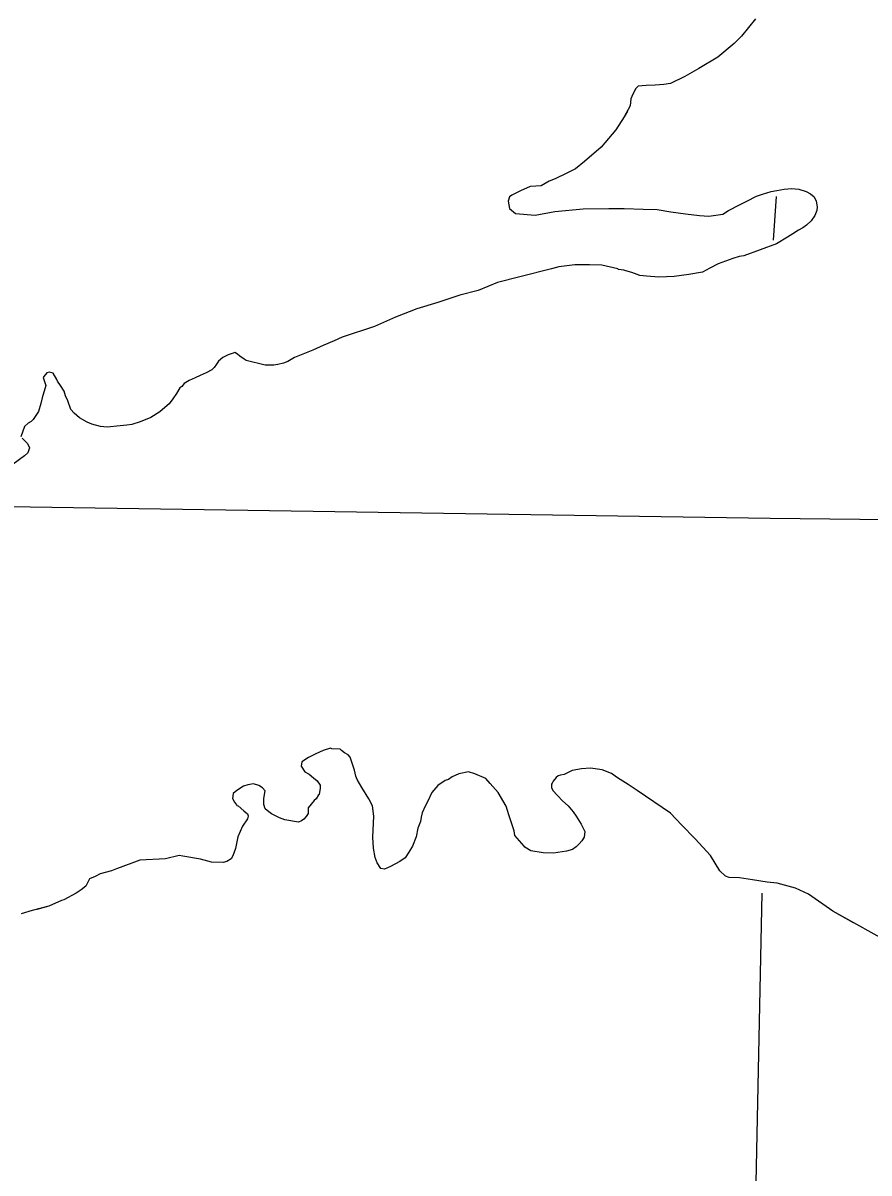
# Model space of a CAD drawing. Extents: x 369523 to 838377, y 495025 to 936819.
# Drawn here: x 515435 to 518186, y 831378 to 835116 of the extents above; entities that cross this region are included whole.
import ezdxf

# ---------------------------------------------------------------- set-up
doc = ezdxf.new("R2010")
doc.units = 0
for name, color, linetype in [('Level 10', 7, 'Continuous'), ('Level 22', 7, 'Continuous'), ('Level 6', 7, 'Continuous')]:
    doc.layers.add(name, color=color, linetype=linetype)

msp = doc.modelspace()

# ---------------------------------------------------------------- linework, layer by layer
at = {"layer": 'Level 10'}
for points in [[(517817.2, 835129.9), (517771.7, 835073.6), (517747.9, 835049.5), (517694.3, 835005.1), (517632.7, 834968.8), (517587, 834942.5), (517541.3, 834920.2), (517519.3, 834916.1), (517491.4, 834913.9), (517461.5, 834913.7), (517435.6, 834911.6), (517427.7, 834903.5), (517417.8, 834885.5), (517411.9, 834869.4), (517410.1, 834847.4), (517390.3, 834811.3), (517362.7, 834769.1), (517315.1, 834712.8), (517261.5, 834666.5), (517231.8, 834642.3), (517203.9, 834628.1), (517166.1, 834609.9), (517146.3, 834601.8), (517120.4, 834587.6), (517102.5, 834585.5), (517084.5, 834585.4), (517052.7, 834571.2), (517024.9, 834557.1), (517016.9, 834551), (517013, 834537), (517017.1, 834513), (517037.2, 834497.1), (517101, 834491.5), (517164.8, 834503.9), (517256.4, 834512.5), (517340.2, 834513), (517390, 834513.3), (517451.9, 834511.6), (517497.7, 834509.9), (517541.7, 834502.2), (517589.6, 834496.5), (517635.5, 834490.8), (517665.4, 834488.9), (517711.2, 834495.2), (517729.1, 834507.3), (517764.9, 834525.6), (517788.7, 834537.7), (517820.5, 834553.9), (517840.5, 834560), (517868.3, 834568.2), (517886.3, 834572.3), (517910.2, 834576.4), (517934.1, 834578.6), (517958, 834576.7), (517982, 834568.9), (517996, 834561), (518008, 834551), (518014.1, 834537.1), (518018.2, 834519.1), (518016.2, 834507.1), (518010.4, 834491), (517998.5, 834473), (517982.6, 834458.9), (517970.7, 834450.8), (517956.8, 834442.7), (517938.9, 834430.6), (517921, 834420.5), (517885.3, 834398.3), (517779.8, 834359.6), (517763.8, 834357.5), (517743.9, 834351.4), (517696.2, 834333.1), (517668.3, 834319), (517644.5, 834306.8), (517600.7, 834298.5), (517552.8, 834292.3), (517503, 834290), (517463.1, 834293.7), (517441.1, 834295.6), (517415.2, 834305.4), (517395.2, 834311.3), (517389.2, 834313.3), (517371.2, 834315.2), (517369.2, 834317.1), (517317.3, 834328.8), (517277.4, 834330.6), (517229.6, 834330.3), (517177.8, 834324), (517153.9, 834317.8)], [(517400.5, 834829.8), (517390.3, 834811.3), (517362.7, 834769.1), (517315.1, 834712.8), (517261.5, 834666.5), (517231.8, 834642.3), (517203.9, 834628.1), (517166.1, 834609.9), (517146.3, 834601.8), (517120.4, 834587.6), (517102.5, 834585.5), (517084.5, 834585.4), (517052.7, 834571.2), (517024.9, 834557.1), (517016.9, 834551), (517013, 834537), (517017.1, 834513), (517037.2, 834497.1), (517101, 834491.5), (517164.8, 834503.9), (517256.4, 834512.5), (517340.2, 834513), (517390, 834513.3), (517451.9, 834511.6), (517497.7, 834509.9), (517541.7, 834502.2), (517589.6, 834496.5), (517635.5, 834490.8), (517665.4, 834488.9), (517711.2, 834495.2), (517729.1, 834507.3), (517764.9, 834525.6), (517788.7, 834537.7), (517820.5, 834553.9), (517840.5, 834560), (517868.3, 834568.2), (517886.3, 834572.3), (517910.2, 834576.4), (517934.1, 834578.6), (517958, 834576.7), (517982, 834568.9), (517996, 834561), (518008, 834551), (518014.1, 834537.1), (518018.2, 834519.1), (518016.2, 834507.1), (518010.4, 834491), (517998.5, 834473), (517982.6, 834458.9), (517970.7, 834450.8), (517956.8, 834442.7), (517938.9, 834430.6), (517921, 834420.5), (517885.3, 834398.3), (517779.8, 834359.6), (517763.8, 834357.5), (517743.9, 834351.4), (517696.2, 834333.1), (517668.3, 834319), (517644.5, 834306.8), (517600.7, 834298.5), (517552.8, 834292.3), (517503, 834290), (517463.1, 834293.7), (517441.1, 834295.6), (517415.2, 834305.4), (517395.2, 834311.3), (517389.2, 834313.3), (517371.2, 834315.2), (517369.2, 834317.1), (517317.3, 834328.8), (517277.4, 834330.6), (517229.6, 834330.3), (517177.8, 834324), (517153.9, 834317.8)], [(517153.9, 834317.8), (517050.3, 834291.2), (516978.6, 834272.8), (516915, 834246.4), (516855.2, 834232), (516783.6, 834207.6), (516715.9, 834187.2), (516646.3, 834160.7), (516578.6, 834130.3), (516473.1, 834095.7), (516447.3, 834083.5), (516413.5, 834069.3), (516377.7, 834053.1), (516318, 834028.7), (516296.1, 834016.6), (516282.2, 834010.5), (516264.3, 834006.4), (516250.3, 834004.3), (516232.4, 834004.2), (516222.4, 834004.1), (516160.5, 834019.8), (516154.5, 834023.7), (516140.5, 834033.7), (516132.5, 834039.6), (516124.4, 834045.6), (516118.5, 834043.5), (516112.5, 834041.5), (516102.6, 834037.4), (516084.7, 834029.3), (516070.8, 834017.2), (516064.8, 834007.2), (516056.9, 833997.1), (516049, 833989.1), (516031.1, 833979), (516011.2, 833970.9), (515995.3, 833962.8), (515975.4, 833954.6), (515959.5, 833944.5), (515951.6, 833934.5), (515945.6, 833930.5), (515933.8, 833912.4), (515921.9, 833894.3), (515910, 833878.2), (515896.1, 833866.2), (515880.3, 833852.1), (515850.5, 833833.9), (515816.6, 833819.7), (515788.8, 833811.5), (515772.8, 833809.4), (515750.9, 833807.3), (515709.1, 833803), (515687.1, 833804.9), (515659.1, 833812.7), (515643.2, 833818.6), (515619.2, 833832.5), (515601.1, 833848.4), (515591.1, 833860.3), (515580.9, 833888.2), (515572.9, 833904.2), (515568.8, 833920.2), (515556.7, 833938.1), (515546.7, 833952), (515544.6, 833958), (515532.6, 833978), (515520.6, 833981.9), (515512.6, 833979.8), (515502.7, 833967.8), (515500.7, 833963.8), (515508.9, 833937.8), (515497.1, 833897.7), (515493.3, 833879.7), (515485.4, 833853.7), (515467.6, 833827.5), (515461.7, 833821.5), (515451.7, 833815.5), (515439.8, 833805.4), (515428.1, 833771.3)], [(517153.9, 834317.8), (517050.3, 834291.2), (516978.6, 834272.8), (516915, 834246.4), (516855.2, 834232), (516783.6, 834207.6), (516715.9, 834187.2), (516646.3, 834160.7), (516578.6, 834130.3), (516473.1, 834095.7), (516447.3, 834083.5), (516413.5, 834069.3), (516377.7, 834053.1), (516318, 834028.7), (516296.1, 834016.6), (516282.2, 834010.5), (516264.3, 834006.4), (516250.3, 834004.3), (516232.4, 834004.2), (516222.4, 834004.1), (516160.5, 834019.8), (516154.5, 834023.7), (516140.5, 834033.7), (516132.5, 834039.6), (516124.4, 834045.6), (516118.5, 834043.5), (516112.5, 834041.5), (516102.6, 834037.4), (516084.7, 834029.3), (516070.8, 834017.2), (516064.8, 834007.2), (516056.9, 833997.1), (516049, 833989.1), (516031.1, 833979), (516011.2, 833970.9), (515995.3, 833962.8), (515975.4, 833954.6), (515959.5, 833944.5), (515951.6, 833934.5), (515945.6, 833930.5), (515933.8, 833912.4), (515921.9, 833894.3), (515910, 833878.2), (515896.1, 833866.2), (515880.3, 833852.1), (515850.5, 833833.9), (515816.6, 833819.7), (515788.8, 833811.5), (515772.8, 833809.4), (515750.9, 833807.3), (515709.1, 833803), (515687.1, 833804.9), (515659.1, 833812.7), (515643.2, 833818.6), (515619.2, 833832.5), (515601.1, 833848.4), (515591.1, 833860.3), (515580.9, 833888.2), (515572.9, 833904.2), (515568.8, 833920.2), (515556.7, 833938.1), (515546.7, 833952), (515544.6, 833958), (515532.6, 833978), (515520.6, 833981.9), (515512.6, 833979.8), (515502.7, 833967.8), (515500.7, 833963.8), (515508.9, 833937.8), (515497.1, 833897.7), (515493.3, 833879.7), (515485.4, 833853.7), (515467.6, 833827.5), (515461.7, 833821.5), (515451.7, 833815.5), (515439.8, 833805.4), (515428.1, 833771.3)], [(515432.1, 833767.3), (515450.1, 833749.4), (515456.2, 833735.5), (515450.3, 833719.4), (515440.4, 833709.4), (515382.8, 833667)], [(515432.1, 833767.3), (515450.1, 833749.4), (515456.2, 833735.5), (515450.3, 833719.4), (515440.4, 833709.4), (515382.8, 833667)], [(517014.5, 832542.9), (517006.3, 832570.9), (516980.2, 832614.7), (516954.1, 832644.6), (516940, 832660.5), (516904, 832676.3), (516884.1, 832682.1), (516852.2, 832675.9), (516830.3, 832665.8), (516818.4, 832657.7), (516808.4, 832653.7), (516784.6, 832637.5), (516764.8, 832615.4), (516751, 832585.3), (516743.1, 832571.3), (516733.3, 832549.2), (516729.4, 832535.2), (516727.4, 832521.2), (516719.6, 832499.1), (516713.8, 832471.1), (516702, 832441), (516690.1, 832420.9), (516678.3, 832402.9), (516660.4, 832390.8), (516630.6, 832374.6), (516610.7, 832366.5), (516598.7, 832368.4), (516586.6, 832386.3), (516580.5, 832404.3), (516574.4, 832434.2), (516572.2, 832470.2), (516575.8, 832538.2), (516571.6, 832572.2), (516559.5, 832594.2), (516537.4, 832632), (516521.3, 832657.9), (516517.2, 832667.9), (516513.1, 832687.9), (516498.9, 832729.8), (516492.9, 832737.8), (516480.9, 832743.7), (516470.9, 832751.6), (516466.9, 832755.6), (516438.9, 832757.4), (516434.9, 832759.4), (516411, 832751.3), (516387.2, 832741.1), (516363.3, 832729), (516341.5, 832714.8), (516339.5, 832700.8), (516351.6, 832682.9), (516365.6, 832675), (516379.6, 832663.1), (516391.7, 832653.1), (516401.7, 832639.2), (516401.8, 832629.2), (516397.9, 832609.2), (516395.9, 832607.2), (516388, 832595.1), (516382.1, 832589.1), (516362.3, 832564.9), (516362.4, 832546.9), (516356.4, 832536.9), (516348.5, 832528.9), (516340.6, 832522.8), (516330.6, 832518.8), (516286.7, 832526.5), (516268.7, 832532.4), (516242.7, 832546.2), (516234.7, 832552.2), (516222.7, 832562.1), (516218.6, 832576.1), (516218.5, 832596.1), (516222.4, 832620.1), (516214.3, 832630.1), (516202.3, 832638), (516184.3, 832643.9), (516166.4, 832639.8), (516152.5, 832635.7), (516130.6, 832621.5), (516118.7, 832611.5), (516116.8, 832595.5), (516122.9, 832583.5), (516128.9, 832575.5), (516130.9, 832573.5), (516134.9, 832571.6), (516152.9, 832555.7), (516164.9, 832545.7), (516167, 832539.8), (516167, 832537.8), (516165, 832529.7), (516149.2, 832505.7), (516133.5, 832471.6), (516125.7, 832433.5), (516117.9, 832409.5), (516111.9, 832399.4), (516098, 832391.3), (516086.1, 832387.3), (516048.2, 832389), (516012.2, 832398.8), (515954.4, 832408.5)], [(517014.5, 832542.9), (517006.3, 832570.9), (516980.2, 832614.7), (516954.1, 832644.6), (516940, 832660.5), (516904, 832676.3), (516884.1, 832682.1), (516852.2, 832675.9), (516830.3, 832665.8), (516818.4, 832657.7), (516808.4, 832653.7), (516784.6, 832637.5), (516764.8, 832615.4), (516751, 832585.3), (516743.1, 832571.3), (516733.3, 832549.2), (516729.4, 832535.2), (516727.4, 832521.2), (516719.6, 832499.1), (516713.8, 832471.1), (516702, 832441), (516690.1, 832420.9), (516678.3, 832402.9), (516660.4, 832390.8), (516630.6, 832374.6), (516610.7, 832366.5), (516598.7, 832368.4), (516586.6, 832386.3), (516580.5, 832404.3), (516574.4, 832434.2), (516572.2, 832470.2), (516575.8, 832538.2), (516571.6, 832572.2), (516559.5, 832594.2), (516537.4, 832632), (516521.3, 832657.9), (516517.2, 832667.9), (516513.1, 832687.9), (516498.9, 832729.8), (516492.9, 832737.8), (516480.9, 832743.7), (516470.9, 832751.6), (516466.9, 832755.6), (516438.9, 832757.4), (516434.9, 832759.4), (516411, 832751.3), (516387.2, 832741.1), (516363.3, 832729), (516341.5, 832714.8), (516339.5, 832700.8), (516351.6, 832682.9), (516365.6, 832675), (516379.6, 832663.1), (516391.7, 832653.1), (516401.7, 832639.2), (516401.8, 832629.2), (516397.9, 832609.2), (516395.9, 832607.2), (516388, 832595.1), (516382.1, 832589.1), (516362.3, 832564.9), (516362.4, 832546.9), (516356.4, 832536.9), (516348.5, 832528.9), (516340.6, 832522.8), (516330.6, 832518.8), (516286.7, 832526.5), (516268.7, 832532.4), (516242.7, 832546.2), (516234.7, 832552.2), (516222.7, 832562.1), (516218.6, 832576.1), (516218.5, 832596.1), (516222.4, 832620.1), (516214.3, 832630.1), (516202.3, 832638), (516184.3, 832643.9), (516166.4, 832639.8), (516152.5, 832635.7), (516130.6, 832621.5), (516118.7, 832611.5), (516116.8, 832595.5), (516122.9, 832583.5), (516128.9, 832575.5), (516130.9, 832573.5), (516134.9, 832571.6), (516152.9, 832555.7), (516164.9, 832545.7), (516167, 832539.8), (516167, 832537.8), (516165, 832529.7), (516149.2, 832505.7), (516133.5, 832471.6), (516125.7, 832433.5), (516117.9, 832409.5), (516111.9, 832399.4), (516098, 832391.3), (516086.1, 832387.3), (516048.2, 832389), (516012.2, 832398.8), (515954.4, 832408.5)], [(518271.2, 832116.6), (518069.2, 832229.3), (517989.1, 832284.8), (517947.1, 832304.6), (517887.2, 832320.2), (517855.3, 832324), (517807.4, 832331.7), (517765.5, 832337.5), (517731.5, 832339.3), (517719.6, 832343.2), (517701.5, 832361.1), (517671.3, 832410.9), (517621.1, 832464.6), (517577, 832510.3), (517540.9, 832548.1), (517432.8, 832621.5), (517402.8, 832641.3), (517368.7, 832663.1), (517348.7, 832677), (517318.7, 832688.8), (517280.8, 832694.5), (517250.9, 832692.4), (517221, 832686.2), (517195.2, 832674), (517183.2, 832671.9), (517175.3, 832669.9), (517169.3, 832663.9), (517159.4, 832651.8), (517155.5, 832645.8), (517153.5, 832641.8), (517153.6, 832631.8), (517157.6, 832621.8), (517173.6, 832605.9), (517189.7, 832588), (517207.7, 832572.1), (517223.8, 832552.2), (517233.9, 832538.3), (517250, 832512.3), (517262.1, 832488.4), (517260.2, 832470.4), (517252.3, 832458.4), (517244.3, 832448.3), (517234.4, 832438.3), (517222.5, 832430.2), (517202.6, 832424.1), (517160.8, 832417.8), (517126.9, 832419.6), (517086.9, 832425.4), (517066.9, 832437.2), (517064.9, 832441.2), (517056.9, 832449.2), (517034.8, 832475), (517032.7, 832491), (517014.5, 832542.9)], [(518135.9, 832192.1), (518069.2, 832229.3), (517989.1, 832284.8), (517947.1, 832304.6), (517887.2, 832320.2), (517855.3, 832324), (517807.4, 832331.7), (517765.5, 832337.5), (517731.5, 832339.3), (517719.6, 832343.2), (517701.5, 832361.1), (517671.3, 832410.9), (517621.1, 832464.6), (517577, 832510.3), (517540.9, 832548.1), (517432.8, 832621.5), (517402.8, 832641.3), (517368.7, 832663.1), (517348.7, 832677), (517318.7, 832688.8), (517280.8, 832694.5), (517250.9, 832692.4), (517221, 832686.2), (517195.2, 832674), (517183.2, 832671.9), (517175.3, 832669.9), (517169.3, 832663.9), (517159.4, 832651.8), (517155.5, 832645.8), (517153.5, 832641.8), (517153.6, 832631.8), (517157.6, 832621.8), (517173.6, 832605.9), (517189.7, 832588), (517207.7, 832572.1), (517223.8, 832552.2), (517233.9, 832538.3), (517250, 832512.3), (517262.1, 832488.4), (517260.2, 832470.4), (517252.3, 832458.4), (517244.3, 832448.3), (517234.4, 832438.3), (517222.5, 832430.2), (517202.6, 832424.1), (517160.8, 832417.8), (517126.9, 832419.6), (517086.9, 832425.4), (517066.9, 832437.2), (517064.9, 832441.2), (517056.9, 832449.2), (517034.8, 832475), (517032.7, 832491), (517014.5, 832542.9)], [(515954.4, 832408.5), (515942.4, 832410.4), (515898.6, 832400.1), (515814.8, 832395.6), (515789, 832385.5), (515739.2, 832367.2), (515723.3, 832361.1), (515685.5, 832350.8), (515669.6, 832342.7), (515651.7, 832334.6), (515639.8, 832310.5), (515624, 832298.4), (515608.1, 832288.4), (515568.3, 832266.1), (515560.3, 832264.1), (515518.6, 832245.8), (515464.8, 832231.5), (515429, 832221.3)], [(515954.4, 832408.5), (515942.4, 832410.4), (515898.6, 832400.1), (515814.8, 832395.6), (515789, 832385.5), (515739.2, 832367.2), (515723.3, 832361.1), (515685.5, 832350.8), (515669.6, 832342.7), (515651.7, 832334.6), (515639.8, 832310.5), (515624, 832298.4), (515608.1, 832288.4), (515568.3, 832266.1), (515560.3, 832264.1), (515518.6, 832245.8), (515479.5, 832235.4)]]:
    msp.add_lwpolyline(points, dxfattribs=at)
at = {"layer": 'Level 22'}
for points in [[(517884.4, 834552.3), (517875.2, 834410.2)], [(517754.2, 828210.3), (517838.4, 832288.1)]]:
    msp.add_lwpolyline(points, dxfattribs=at)
at = {"layer": 'Level 6'}
for points in [[(528658.5, 833518.3), (528489.2, 833522.8), (523211.1, 833446.7), (517864.4, 833506.1), (512342.2, 833590.5), (512346.4, 833552.5), (507011.9, 833566.1), (501709.1, 833625.8), (496432.3, 833679.7), (496420, 838957.8), (496358, 844213.6), (496461.2, 849514.4), (496441.6, 851519.2)], [(528658.5, 833518.3), (528489.2, 833522.8), (523211.1, 833446.7), (517864.4, 833506.1), (512342.2, 833590.5), (512346.4, 833552.5), (507011.9, 833566.1), (501709.1, 833625.8), (496432.3, 833679.7), (496420, 838957.8), (496358, 844213.6), (496461.2, 849514.4), (496441.7, 851504.2)]]:
    msp.add_lwpolyline(points, dxfattribs=at)

doc.saveas('drawing.dxf')
